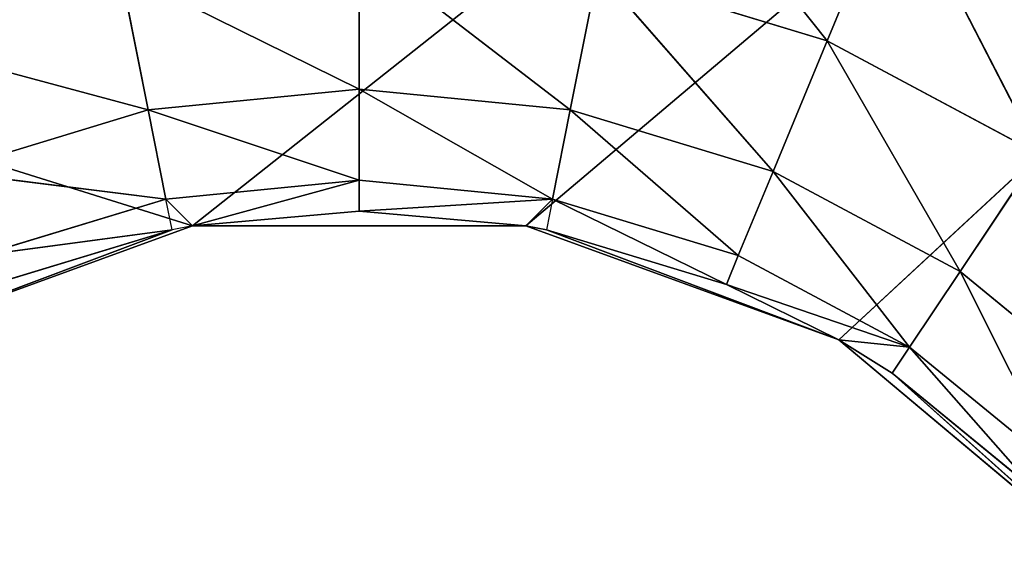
# Model space of a CAD drawing. Extents: x 14 to 217, y 27 to 186.
# Tile 406 of 656: x 82.661 to 84.201, y 80.845 to 81.697. Entities that reach past the tile are written whole.
import ezdxf

# ---------------------------------------------------------------- set-up
doc = ezdxf.new("R2010")
doc.units = 0
doc.header["$LTSCALE"] = 25.4
doc.layers.get('0').update_dxf_attribs({"color": 13, "linetype": 'CONTINUOUS'})

# ---------------------------------------------------------------- blocks, each defined once
blk = doc.blocks.new('PROFILE-RECESSED-T-CONNECT')
at = {"color": 0}
for p, q in [((70.6331, 14.7135, 103.826), (70.9374, 14.5714, 104.2083)), ((70.6331, 14.7135, 103.826), (70.9374, 14.5714, 104.2083)), ((71.0441, 14.7135, 103.9507), (70.9374, 14.5714, 104.2083)), ((71.0441, 14.7135, 103.9507), (70.9374, 14.5714, 104.2083)), ((71.0441, 14.7135, 103.9507), (71.268, 14.5714, 104.385)), ((71.0441, 14.7135, 103.9507), (71.268, 14.5714, 104.385)), ((69.4739, 14.5714, 104.2083), (69.8758, 14.3502, 104.3164)), ((69.4739, 14.5714, 104.2083), (69.8758, 14.3502, 104.3164)), ((69.8326, 14.5714, 104.0995), (70.2057, 14.3502, 104.2839)), ((69.8326, 14.5714, 104.0995), (70.2057, 14.3502, 104.2839)), ((69.8326, 14.5714, 104.0995), (69.8758, 14.3502, 104.3164)), ((69.8326, 14.5714, 104.0995), (69.8758, 14.3502, 104.3164)), ((70.2057, 14.5714, 104.0627), (70.5356, 14.3502, 104.3164)), ((70.2057, 14.5714, 104.0627), (70.5356, 14.3502, 104.3164)), ((70.2057, 14.5714, 104.0627), (70.2057, 14.3502, 104.2839)), ((70.2057, 14.5714, 104.0627), (70.2057, 14.3502, 104.2839)), ((70.5787, 14.5714, 104.0995), (70.5356, 14.3502, 104.3164)), ((70.5787, 14.5714, 104.0995), (70.5356, 14.3502, 104.3164)), ((70.9374, 14.5714, 104.2083), (70.5787, 14.5714, 104.0995)), ((70.5787, 14.5714, 104.0995), (70.8528, 14.3502, 104.4127)), ((70.5787, 14.5714, 104.0995), (70.8528, 14.3502, 104.4127)), ((70.9374, 14.5714, 104.2083), (70.5787, 14.5714, 104.0995)), ((70.9374, 14.5714, 104.2083), (70.8528, 14.3502, 104.4127)), ((70.9374, 14.5714, 104.2083), (70.8528, 14.3502, 104.4127)), ((71.268, 14.5714, 104.385), (70.9374, 14.5714, 104.2083)), ((70.9374, 14.5714, 104.2083), (71.1451, 14.3502, 104.5689)), ((70.9374, 14.5714, 104.2083), (71.1451, 14.3502, 104.5689)), ((71.268, 14.5714, 104.385), (70.9374, 14.5714, 104.2083)), ((71.268, 14.5714, 104.385), (71.1451, 14.3502, 104.5689)), ((71.268, 14.5714, 104.385), (71.1451, 14.3502, 104.5689)), ((69.8758, 14.3502, 104.3164), (69.5585, 14.3502, 104.4127)), ((69.5585, 14.3502, 104.4127), (69.9035, 14.0714, 104.4557)), ((69.5585, 14.3502, 104.4127), (69.9035, 14.0714, 104.4557)), ((69.8758, 14.3502, 104.3164), (69.5585, 14.3502, 104.4127)), ((70.2057, 14.3502, 104.2839), (69.8758, 14.3502, 104.3164)), ((69.8758, 14.3502, 104.3164), (70.2057, 14.0714, 104.426)), ((69.8758, 14.3502, 104.3164), (70.2057, 14.0714, 104.426)), ((69.8758, 14.3502, 104.3164), (69.9035, 14.0714, 104.4557)), ((69.8758, 14.3502, 104.3164), (69.9035, 14.0714, 104.4557)), ((70.2057, 14.3502, 104.2839), (69.8758, 14.3502, 104.3164)), ((70.5356, 14.3502, 104.3164), (70.2057, 14.3502, 104.2839)), ((70.2057, 14.3502, 104.2839), (70.5078, 14.0714, 104.4557)), ((70.2057, 14.3502, 104.2839), (70.5078, 14.0714, 104.4557)), ((70.2057, 14.3502, 104.2839), (70.2057, 14.0714, 104.426)), ((70.2057, 14.3502, 104.2839), (70.2057, 14.0714, 104.426)), ((70.5356, 14.3502, 104.3164), (70.2057, 14.3502, 104.2839)), ((70.5356, 14.3502, 104.3164), (70.5078, 14.0714, 104.4557)), ((70.5356, 14.3502, 104.3164), (70.5078, 14.0714, 104.4557)), ((70.8528, 14.3502, 104.4127), (70.5356, 14.3502, 104.3164)), ((70.5356, 14.3502, 104.3164), (70.7984, 14.0714, 104.5439)), ((70.5356, 14.3502, 104.3164), (70.7984, 14.0714, 104.5439)), ((70.8528, 14.3502, 104.4127), (70.5356, 14.3502, 104.3164)), ((70.8528, 14.3502, 104.4127), (70.7984, 14.0714, 104.5439)), ((70.8528, 14.3502, 104.4127), (70.7984, 14.0714, 104.5439)), ((71.1451, 14.3502, 104.5689), (70.8528, 14.3502, 104.4127)), ((70.8528, 14.3502, 104.4127), (71.0662, 14.0714, 104.687)), ((70.8528, 14.3502, 104.4127), (71.0662, 14.0714, 104.687)), ((71.1451, 14.3502, 104.5689), (70.8528, 14.3502, 104.4127)), ((71.1451, 14.3502, 104.5689), (71.0662, 14.0714, 104.687)), ((71.1451, 14.3502, 104.5689), (71.0662, 14.0714, 104.687)), ((71.4014, 14.3502, 104.7792), (71.1451, 14.3502, 104.5689)), ((71.1451, 14.3502, 104.5689), (71.3009, 14.0714, 104.8797)), ((71.1451, 14.3502, 104.5689), (71.3009, 14.0714, 104.8797)), ((71.4014, 14.3502, 104.7792), (71.1451, 14.3502, 104.5689)), ((69.913, 13.7624, 104.5037), (69.6129, 14.0714, 104.5439)), ((69.913, 13.7624, 104.5037), (69.6129, 14.0714, 104.5439)), ((69.9035, 14.0714, 104.4557), (69.6129, 14.0714, 104.5439)), ((69.9035, 14.0714, 104.4557), (69.6129, 14.0714, 104.5439)), ((69.913, 13.7624, 104.5037), (69.9035, 14.0714, 104.4557)), ((69.9452, 13.7624, 104.4977), (69.9035, 14.0714, 104.4557)), ((70.2057, 14.0714, 104.426), (69.9035, 14.0714, 104.4557)), ((70.2057, 14.0714, 104.426), (69.9035, 14.0714, 104.4557)), ((69.9452, 13.7624, 104.4977), (70.2057, 14.0714, 104.426)), ((69.9452, 13.7624, 104.4977), (70.2057, 14.0714, 104.426)), ((70.2057, 13.7624, 104.4749), (70.2057, 14.0714, 104.426)), ((70.2057, 13.7624, 104.4749), (70.2057, 14.0714, 104.426)), ((70.2057, 13.7624, 104.4749), (70.5078, 14.0714, 104.4557)), ((70.5078, 14.0714, 104.4557), (70.2057, 14.0714, 104.426)), ((70.2057, 13.7624, 104.4749), (70.5078, 14.0714, 104.4557)), ((70.5078, 14.0714, 104.4557), (70.2057, 14.0714, 104.426)), ((70.4661, 13.7624, 104.4977), (70.5078, 14.0714, 104.4557)), ((70.5078, 14.0714, 104.4557), (70.4983, 13.7624, 104.5037)), ((70.7797, 13.7624, 104.5891), (70.5078, 14.0714, 104.4557)), ((70.7984, 14.0714, 104.5439), (70.5078, 14.0714, 104.4557)), ((70.7797, 13.7624, 104.5891), (70.5078, 14.0714, 104.4557)), ((70.7984, 14.0714, 104.5439), (70.5078, 14.0714, 104.4557)), ((71.0662, 14.0714, 104.687), (70.7797, 13.7624, 104.5891)), ((71.0662, 14.0714, 104.687), (70.7797, 13.7624, 104.5891)), ((70.7984, 14.0714, 104.5439), (70.7797, 13.7624, 104.5891)), ((70.7984, 14.0714, 104.5439), (70.7797, 13.7624, 104.5891)), ((71.0662, 14.0714, 104.687), (70.7984, 14.0714, 104.5439)), ((71.0662, 14.0714, 104.687), (70.7984, 14.0714, 104.5439)), ((70.9557, 13.7624, 104.6759), (71.0662, 14.0714, 104.687)), ((70.9557, 13.7624, 104.6759), (71.0662, 14.0714, 104.687)), ((71.039, 13.7624, 104.7277), (71.0662, 14.0714, 104.687)), ((71.039, 13.7624, 104.7277), (71.0662, 14.0714, 104.687)), ((71.2663, 13.7624, 104.9143), (71.0662, 14.0714, 104.687)), ((71.2663, 13.7624, 104.9143), (71.0662, 14.0714, 104.687)), ((71.3009, 14.0714, 104.8797), (71.0662, 14.0714, 104.687)), ((71.3009, 14.0714, 104.8797), (71.0662, 14.0714, 104.687)), ((69.9452, 13.7624, 104.4977), (69.4557, 4.5648, 104.6759)), ((69.9452, 13.7624, 104.4977), (69.4557, 4.5648, 104.6759)), ((69.913, 13.7624, 104.5037), (69.4557, 4.5648, 104.6759)), ((69.913, 13.7624, 104.5037), (69.4557, 4.5648, 104.6759)), ((69.913, 13.7624, 104.5037), (69.6316, 13.7624, 104.5891)), ((69.913, 13.7624, 104.5037), (69.6316, 13.7624, 104.5891)), ((69.9452, 13.7624, 104.4977), (69.913, 13.7624, 104.5037)), ((70.2057, 13.7624, 104.4749), (69.9452, 4.5648, 104.4977)), ((70.2057, 13.7624, 104.4749), (69.9452, 4.5648, 104.4977)), ((70.2057, 13.7624, 104.4749), (69.9452, 13.7624, 104.4977)), ((69.9452, 13.7624, 104.4977), (69.9452, 4.5648, 104.4977)), ((69.9452, 13.7624, 104.4977), (69.9452, 4.5648, 104.4977)), ((70.2057, 13.7624, 104.4749), (69.9452, 13.7624, 104.4977)), ((70.4661, 13.7624, 104.4977), (70.2057, 13.7624, 104.4749)), ((70.2057, 13.7624, 104.4749), (70.4661, 4.5648, 104.4977)), ((70.2057, 13.7624, 104.4749), (70.4661, 4.5648, 104.4977)), ((70.4661, 13.7624, 104.4977), (70.2057, 13.7624, 104.4749)), ((70.4983, 13.7624, 104.5037), (70.4661, 4.5648, 104.4977)), ((70.4983, 13.7624, 104.5037), (70.4661, 13.7624, 104.4977)), ((70.4661, 13.7624, 104.4977), (70.4661, 4.5648, 104.4977)), ((70.4983, 13.7624, 104.5037), (70.4661, 4.5648, 104.4977)), ((70.4661, 13.7624, 104.4977), (70.4661, 4.5648, 104.4977)), ((70.7797, 13.7624, 104.5891), (70.4983, 13.7624, 104.5037)), ((70.4983, 13.7624, 104.5037), (70.9557, 4.5648, 104.6759)), ((70.4983, 13.7624, 104.5037), (70.9557, 4.5648, 104.6759)), ((70.7797, 13.7624, 104.5891), (70.4983, 13.7624, 104.5037)), ((70.9557, 13.7624, 104.6759), (70.7797, 13.7624, 104.5891)), ((70.7797, 13.7624, 104.5891), (70.9557, 4.5648, 104.6759)), ((70.7797, 13.7624, 104.5891), (70.9557, 4.5648, 104.6759)), ((70.9557, 13.7624, 104.6759), (70.7797, 13.7624, 104.5891)), ((70.9557, 13.7624, 104.6759), (70.9557, 4.5648, 104.6759)), ((70.9557, 4.5648, 104.6759), (71.039, 13.7624, 104.7277)), ((71.039, 13.7624, 104.7277), (70.9557, 13.7624, 104.6759)), ((70.9557, 4.5648, 104.6759), (71.039, 13.7624, 104.7277)), ((70.9557, 13.7624, 104.6759), (70.9557, 4.5648, 104.6759)), ((71.039, 13.7624, 104.7277), (70.9557, 13.7624, 104.6759)), ((71.3547, 4.5648, 105.0107), (71.039, 13.7624, 104.7277)), ((71.3547, 4.5648, 105.0107), (71.039, 13.7624, 104.7277)), ((71.2663, 13.7624, 104.9143), (71.039, 13.7624, 104.7277)), ((71.2663, 13.7624, 104.9143), (71.039, 13.7624, 104.7277)), ((69.9452, 4.5648, 104.4977), (49.048, 4.5648, 97.9749)), ((69.9452, 4.5648, 104.4977), (49.048, 4.5648, 97.9749)), ((69.9452, 4.5648, 104.4977), (69.4557, 4.5648, 104.6759)), ((69.9452, 4.5648, 104.4977), (69.4557, 4.5648, 104.6759)), ((70.4661, 4.5648, 104.4977), (69.9452, 4.5648, 104.4977)), ((69.9452, 4.5648, 104.4977), (78.1839, 4.5648, 97.9749)), ((69.9452, 4.5648, 104.4977), (78.1839, 4.5648, 97.9749)), ((70.4661, 4.5648, 104.4977), (69.9452, 4.5648, 104.4977)), ((78.1839, 4.5648, 97.9749), (70.4661, 4.5648, 104.4977)), ((70.9557, 4.5648, 104.6759), (70.4661, 4.5648, 104.4977)), ((78.1839, 4.5648, 97.9749), (70.4661, 4.5648, 104.4977)), ((70.9557, 4.5648, 104.6759), (70.4661, 4.5648, 104.4977)), ((71.3547, 4.5648, 105.0107), (70.9557, 4.5648, 104.6759)), ((70.9557, 4.5648, 104.6759), (78.1839, 4.5648, 97.9749)), ((70.9557, 4.5648, 104.6759), (78.1839, 4.5648, 97.9749)), ((71.3547, 4.5648, 105.0107), (70.9557, 4.5648, 104.6759))]:
    blk.add_line(p, q, dxfattribs=at)
mesh = blk.add_polyface(dxfattribs=at)
corners = [(69.4739, 14.5714, 104.2083), (69.8326, 14.5714, 104.0995), (69.3672, 14.7135, 103.9507)]
mesh.append_faces([[corners[k] for k in face] for face in [(0, 1, 2)]], dxfattribs={"color": 0})
mesh = blk.add_polyface(dxfattribs=at)
corners = [(70.9374, 14.5714, 104.2083), (70.6331, 14.7135, 103.826), (70.5787, 14.5714, 104.0995)]
mesh.append_faces([[corners[k] for k in face] for face in [(0, 1, 2)]], dxfattribs={"color": 0})
mesh = blk.add_polyface(dxfattribs=at)
corners = [(70.9374, 14.5714, 104.2083), (71.0441, 14.7135, 103.9507), (70.6331, 14.7135, 103.826)]
mesh.append_faces([[corners[k] for k in face] for face in [(0, 1, 2)]], dxfattribs={"color": 0})
mesh = blk.add_polyface(dxfattribs=at)
corners = [(71.268, 14.5714, 104.385), (71.0441, 14.7135, 103.9507), (70.9374, 14.5714, 104.2083)]
mesh.append_faces([[corners[k] for k in face] for face in [(0, 1, 2)]], dxfattribs={"color": 0})
mesh = blk.add_polyface(dxfattribs=at)
corners = [(71.268, 14.5714, 104.385), (71.4229, 14.7135, 104.1532), (71.0441, 14.7135, 103.9507)]
mesh.append_faces([[corners[k] for k in face] for face in [(0, 1, 2)]], dxfattribs={"color": 0})
mesh = blk.add_polyface(dxfattribs=at)
corners = [(69.8758, 14.3502, 104.3164), (69.8326, 14.5714, 104.0995), (69.4739, 14.5714, 104.2083)]
mesh.append_faces([[corners[k] for k in face] for face in [(0, 1, 2)]], dxfattribs={"color": 0})
mesh = blk.add_polyface(dxfattribs=at)
corners = [(69.5585, 14.3502, 104.4127), (69.8758, 14.3502, 104.3164), (69.4739, 14.5714, 104.2083)]
mesh.append_faces([[corners[k] for k in face] for face in [(0, 1, 2)]], dxfattribs={"color": 0})
mesh = blk.add_polyface(dxfattribs=at)
corners = [(70.2057, 14.5714, 104.0627), (69.8326, 14.5714, 104.0995), (70.2057, 14.3502, 104.2839)]
mesh.append_faces([[corners[k] for k in face] for face in [(0, 1, 2)]], dxfattribs={"color": 0})
mesh = blk.add_polyface(dxfattribs=at)
corners = [(70.2057, 14.3502, 104.2839), (69.8326, 14.5714, 104.0995), (69.8758, 14.3502, 104.3164)]
mesh.append_faces([[corners[k] for k in face] for face in [(0, 1, 2)]], dxfattribs={"color": 0})
mesh = blk.add_polyface(dxfattribs=at)
corners = [(70.5787, 14.5714, 104.0995), (70.2057, 14.5714, 104.0627), (70.5356, 14.3502, 104.3164)]
mesh.append_faces([[corners[k] for k in face] for face in [(0, 1, 2)]], dxfattribs={"color": 0})
mesh = blk.add_polyface(dxfattribs=at)
corners = [(70.5356, 14.3502, 104.3164), (70.2057, 14.5714, 104.0627), (70.2057, 14.3502, 104.2839)]
mesh.append_faces([[corners[k] for k in face] for face in [(0, 1, 2)]], dxfattribs={"color": 0})
mesh = blk.add_polyface(dxfattribs=at)
corners = [(70.8528, 14.3502, 104.4127), (70.5787, 14.5714, 104.0995), (70.5356, 14.3502, 104.3164)]
mesh.append_faces([[corners[k] for k in face] for face in [(0, 1, 2)]], dxfattribs={"color": 0})
mesh = blk.add_polyface(dxfattribs=at)
corners = [(70.8528, 14.3502, 104.4127), (70.9374, 14.5714, 104.2083), (70.5787, 14.5714, 104.0995)]
mesh.append_faces([[corners[k] for k in face] for face in [(0, 1, 2)]], dxfattribs={"color": 0})
mesh = blk.add_polyface(dxfattribs=at)
corners = [(71.1451, 14.3502, 104.5689), (70.9374, 14.5714, 104.2083), (70.8528, 14.3502, 104.4127)]
mesh.append_faces([[corners[k] for k in face] for face in [(0, 1, 2)]], dxfattribs={"color": 0})
mesh = blk.add_polyface(dxfattribs=at)
corners = [(71.1451, 14.3502, 104.5689), (71.268, 14.5714, 104.385), (70.9374, 14.5714, 104.2083)]
mesh.append_faces([[corners[k] for k in face] for face in [(0, 1, 2)]], dxfattribs={"color": 0})
mesh = blk.add_polyface(dxfattribs=at)
corners = [(71.4014, 14.3502, 104.7792), (71.268, 14.5714, 104.385), (71.1451, 14.3502, 104.5689)]
mesh.append_faces([[corners[k] for k in face] for face in [(0, 1, 2)]], dxfattribs={"color": 0})
mesh = blk.add_polyface(dxfattribs=at)
corners = [(69.9035, 14.0714, 104.4557), (69.8758, 14.3502, 104.3164), (69.5585, 14.3502, 104.4127)]
mesh.append_faces([[corners[k] for k in face] for face in [(0, 1, 2)]], dxfattribs={"color": 0})
mesh = blk.add_polyface(dxfattribs=at)
corners = [(69.9035, 14.0714, 104.4557), (69.5585, 14.3502, 104.4127), (69.6129, 14.0714, 104.5439)]
mesh.append_faces([[corners[k] for k in face] for face in [(0, 1, 2)]], dxfattribs={"color": 0})
mesh = blk.add_polyface(dxfattribs=at)
corners = [(70.2057, 14.3502, 104.2839), (69.8758, 14.3502, 104.3164), (70.2057, 14.0714, 104.426)]
mesh.append_faces([[corners[k] for k in face] for face in [(0, 1, 2)]], dxfattribs={"color": 0})
mesh = blk.add_polyface(dxfattribs=at)
corners = [(70.2057, 14.0714, 104.426), (69.8758, 14.3502, 104.3164), (69.9035, 14.0714, 104.4557)]
mesh.append_faces([[corners[k] for k in face] for face in [(0, 1, 2)]], dxfattribs={"color": 0})
mesh = blk.add_polyface(dxfattribs=at)
corners = [(70.5356, 14.3502, 104.3164), (70.2057, 14.3502, 104.2839), (70.5078, 14.0714, 104.4557)]
mesh.append_faces([[corners[k] for k in face] for face in [(0, 1, 2)]], dxfattribs={"color": 0})
mesh = blk.add_polyface(dxfattribs=at)
corners = [(70.5078, 14.0714, 104.4557), (70.2057, 14.3502, 104.2839), (70.2057, 14.0714, 104.426)]
mesh.append_faces([[corners[k] for k in face] for face in [(0, 1, 2)]], dxfattribs={"color": 0})
mesh = blk.add_polyface(dxfattribs=at)
corners = [(70.7984, 14.0714, 104.5439), (70.5356, 14.3502, 104.3164), (70.5078, 14.0714, 104.4557)]
mesh.append_faces([[corners[k] for k in face] for face in [(0, 1, 2)]], dxfattribs={"color": 0})
mesh = blk.add_polyface(dxfattribs=at)
corners = [(70.8528, 14.3502, 104.4127), (70.5356, 14.3502, 104.3164), (70.7984, 14.0714, 104.5439)]
mesh.append_faces([[corners[k] for k in face] for face in [(0, 1, 2)]], dxfattribs={"color": 0})
mesh = blk.add_polyface(dxfattribs=at)
corners = [(71.0662, 14.0714, 104.687), (70.8528, 14.3502, 104.4127), (70.7984, 14.0714, 104.5439)]
mesh.append_faces([[corners[k] for k in face] for face in [(0, 1, 2)]], dxfattribs={"color": 0})
mesh = blk.add_polyface(dxfattribs=at)
corners = [(71.1451, 14.3502, 104.5689), (70.8528, 14.3502, 104.4127), (71.0662, 14.0714, 104.687)]
mesh.append_faces([[corners[k] for k in face] for face in [(0, 1, 2)]], dxfattribs={"color": 0})
mesh = blk.add_polyface(dxfattribs=at)
corners = [(71.3009, 14.0714, 104.8797), (71.1451, 14.3502, 104.5689), (71.0662, 14.0714, 104.687)]
mesh.append_faces([[corners[k] for k in face] for face in [(0, 1, 2)]], dxfattribs={"color": 0})
mesh = blk.add_polyface(dxfattribs=at)
corners = [(71.4014, 14.3502, 104.7792), (71.1451, 14.3502, 104.5689), (71.3009, 14.0714, 104.8797)]
mesh.append_faces([[corners[k] for k in face] for face in [(0, 1, 2)]], dxfattribs={"color": 0})
mesh = blk.add_polyface(dxfattribs=at)
corners = [(69.913, 13.7624, 104.5037), (69.6129, 14.0714, 104.5439), (69.6316, 13.7624, 104.5891)]
mesh.append_faces([[corners[k] for k in face] for face in [(0, 1, 2)]], dxfattribs={"color": 0})
mesh = blk.add_polyface(dxfattribs=at)
corners = [(69.913, 13.7624, 104.5037), (69.9035, 14.0714, 104.4557), (69.6129, 14.0714, 104.5439)]
mesh.append_faces([[corners[k] for k in face] for face in [(0, 1, 2)]], dxfattribs={"color": 0})
mesh = blk.add_polyface(dxfattribs=at)
corners = [(70.2057, 14.0714, 104.426), (69.9035, 14.0714, 104.4557), (69.9452, 13.7624, 104.4977)]
mesh.append_faces([[corners[k] for k in face] for face in [(0, 1, 2)]], dxfattribs={"color": 0})
mesh = blk.add_polyface(dxfattribs=at)
corners = [(70.2057, 14.0714, 104.426), (69.9452, 13.7624, 104.4977), (70.2057, 13.7624, 104.4749)]
mesh.append_faces([[corners[k] for k in face] for face in [(0, 1, 2)]], dxfattribs={"color": 0})
mesh = blk.add_polyface(dxfattribs=at)
corners = [(70.5078, 14.0714, 104.4557), (70.2057, 14.0714, 104.426), (70.2057, 13.7624, 104.4749)]
mesh.append_faces([[corners[k] for k in face] for face in [(0, 1, 2)]], dxfattribs={"color": 0})
mesh = blk.add_polyface(dxfattribs=at)
corners = [(70.5078, 14.0714, 104.4557), (70.2057, 13.7624, 104.4749), (70.4661, 13.7624, 104.4977)]
mesh.append_faces([[corners[k] for k in face] for face in [(0, 1, 2)]], dxfattribs={"color": 0})
mesh = blk.add_polyface(dxfattribs=at)
corners = [(70.7797, 13.7624, 104.5891), (70.5078, 14.0714, 104.4557), (70.4983, 13.7624, 104.5037)]
mesh.append_faces([[corners[k] for k in face] for face in [(0, 1, 2)]], dxfattribs={"color": 0})
mesh = blk.add_polyface(dxfattribs=at)
corners = [(70.7984, 14.0714, 104.5439), (70.5078, 14.0714, 104.4557), (70.7797, 13.7624, 104.5891)]
mesh.append_faces([[corners[k] for k in face] for face in [(0, 1, 2)]], dxfattribs={"color": 0})
mesh = blk.add_polyface(dxfattribs=at)
corners = [(71.0662, 14.0714, 104.687), (70.7797, 13.7624, 104.5891), (70.9557, 13.7624, 104.6759)]
mesh.append_faces([[corners[k] for k in face] for face in [(0, 1, 2)]], dxfattribs={"color": 0})
mesh = blk.add_polyface(dxfattribs=at)
corners = [(71.0662, 14.0714, 104.687), (70.7984, 14.0714, 104.5439), (70.7797, 13.7624, 104.5891)]
mesh.append_faces([[corners[k] for k in face] for face in [(0, 1, 2)]], dxfattribs={"color": 0})
mesh = blk.add_polyface(dxfattribs=at)
corners = [(71.0662, 14.0714, 104.687), (70.9557, 13.7624, 104.6759), (71.039, 13.7624, 104.7277)]
mesh.append_faces([[corners[k] for k in face] for face in [(0, 1, 2)]], dxfattribs={"color": 0})
mesh = blk.add_polyface(dxfattribs=at)
corners = [(71.2663, 13.7624, 104.9143), (71.0662, 14.0714, 104.687), (71.039, 13.7624, 104.7277)]
mesh.append_faces([[corners[k] for k in face] for face in [(0, 1, 2)]], dxfattribs={"color": 0})
mesh = blk.add_polyface(dxfattribs=at)
corners = [(71.3009, 14.0714, 104.8797), (71.0662, 14.0714, 104.687), (71.2663, 13.7624, 104.9143)]
mesh.append_faces([[corners[k] for k in face] for face in [(0, 1, 2)]], dxfattribs={"color": 0})
mesh = blk.add_polyface(dxfattribs=at)
corners = [(69.9452, 13.7624, 104.4977), (69.4557, 4.5648, 104.6759), (69.9452, 4.5648, 104.4977)]
mesh.append_faces([[corners[k] for k in face] for face in [(0, 1, 2)]], dxfattribs={"color": 0})
mesh = blk.add_polyface(dxfattribs=at)
corners = [(69.9452, 13.7624, 104.4977), (69.913, 13.7624, 104.5037), (69.4557, 4.5648, 104.6759)]
mesh.append_faces([[corners[k] for k in face] for face in [(0, 1, 2)]], dxfattribs={"color": 0})
mesh = blk.add_polyface(dxfattribs=at)
corners = [(69.913, 13.7624, 104.5037), (69.6316, 13.7624, 104.5891), (69.4557, 4.5648, 104.6759)]
mesh.append_faces([[corners[k] for k in face] for face in [(0, 1, 2)]], dxfattribs={"color": 0})
mesh = blk.add_polyface(dxfattribs=at)
corners = [(70.4661, 4.5648, 104.4977), (70.2057, 13.7624, 104.4749), (69.9452, 4.5648, 104.4977)]
mesh.append_faces([[corners[k] for k in face] for face in [(0, 1, 2)]], dxfattribs={"color": 0})
mesh = blk.add_polyface(dxfattribs=at)
corners = [(70.2057, 13.7624, 104.4749), (69.9452, 13.7624, 104.4977), (69.9452, 4.5648, 104.4977)]
mesh.append_faces([[corners[k] for k in face] for face in [(0, 1, 2)]], dxfattribs={"color": 0})
mesh = blk.add_polyface(dxfattribs=at)
corners = [(70.4661, 13.7624, 104.4977), (70.2057, 13.7624, 104.4749), (70.4661, 4.5648, 104.4977)]
mesh.append_faces([[corners[k] for k in face] for face in [(0, 1, 2)]], dxfattribs={"color": 0})
mesh = blk.add_polyface(dxfattribs=at)
corners = [(70.9557, 4.5648, 104.6759), (70.4983, 13.7624, 104.5037), (70.4661, 4.5648, 104.4977)]
mesh.append_faces([[corners[k] for k in face] for face in [(0, 1, 2)]], dxfattribs={"color": 0})
mesh = blk.add_polyface(dxfattribs=at)
corners = [(70.4983, 13.7624, 104.5037), (70.4661, 13.7624, 104.4977), (70.4661, 4.5648, 104.4977)]
mesh.append_faces([[corners[k] for k in face] for face in [(0, 1, 2)]], dxfattribs={"color": 0})
mesh = blk.add_polyface(dxfattribs=at)
corners = [(70.9557, 4.5648, 104.6759), (70.7797, 13.7624, 104.5891), (70.4983, 13.7624, 104.5037)]
mesh.append_faces([[corners[k] for k in face] for face in [(0, 1, 2)]], dxfattribs={"color": 0})
mesh = blk.add_polyface(dxfattribs=at)
corners = [(70.9557, 13.7624, 104.6759), (70.7797, 13.7624, 104.5891), (70.9557, 4.5648, 104.6759)]
mesh.append_faces([[corners[k] for k in face] for face in [(0, 1, 2)]], dxfattribs={"color": 0})
mesh = blk.add_polyface(dxfattribs=at)
corners = [(71.039, 13.7624, 104.7277), (70.9557, 13.7624, 104.6759), (70.9557, 4.5648, 104.6759)]
mesh.append_faces([[corners[k] for k in face] for face in [(0, 1, 2)]], dxfattribs={"color": 0})
mesh = blk.add_polyface(dxfattribs=at)
corners = [(71.3547, 4.5648, 105.0107), (71.039, 13.7624, 104.7277), (70.9557, 4.5648, 104.6759)]
mesh.append_faces([[corners[k] for k in face] for face in [(0, 1, 2)]], dxfattribs={"color": 0})
mesh = blk.add_polyface(dxfattribs=at)
corners = [(71.3547, 4.5648, 105.0107), (71.2663, 13.7624, 104.9143), (71.039, 13.7624, 104.7277)]
mesh.append_faces([[corners[k] for k in face] for face in [(0, 1, 2)]], dxfattribs={"color": 0})
mesh = blk.add_polyface(dxfattribs=at)
corners = [(69.9452, 4.5648, 104.4977), (49.048, 4.5648, 97.9749), (78.1839, 4.5648, 97.9749)]
mesh.append_faces([[corners[k] for k in face] for face in [(0, 1, 2)]], dxfattribs={"color": 0})
mesh = blk.add_polyface(dxfattribs=at)
corners = [(69.4557, 4.5648, 104.6759), (49.048, 4.5648, 97.9749), (69.9452, 4.5648, 104.4977)]
mesh.append_faces([[corners[k] for k in face] for face in [(0, 1, 2)]], dxfattribs={"color": 0})
mesh = blk.add_polyface(dxfattribs=at)
corners = [(69.9452, 4.5648, 104.4977), (78.1839, 4.5648, 97.9749), (70.4661, 4.5648, 104.4977)]
mesh.append_faces([[corners[k] for k in face] for face in [(0, 1, 2)]], dxfattribs={"color": 0})
mesh = blk.add_polyface(dxfattribs=at)
corners = [(70.9557, 4.5648, 104.6759), (70.4661, 4.5648, 104.4977), (78.1839, 4.5648, 97.9749)]
mesh.append_faces([[corners[k] for k in face] for face in [(0, 1, 2)]], dxfattribs={"color": 0})
mesh = blk.add_polyface(dxfattribs=at)
corners = [(71.3547, 4.5648, 105.0107), (70.9557, 4.5648, 104.6759), (78.1839, 4.5648, 97.9749)]
mesh.append_faces([[corners[k] for k in face] for face in [(0, 1, 2)]], dxfattribs={"color": 0})
mesh = blk.add_polyface(dxfattribs=at)
corners = [(52.5549, 2.0001, 104.5), (81.0469, 2.0001, 91), (49.0469, 2.0001, 91)]
mesh.append_faces([[corners[k] for k in face] for face in [(0, 1, 2)]], dxfattribs={"color": 0})
mesh = blk.add_polyface(dxfattribs=at)
corners = [(53.3049, 2.0001, 104.701), (81.0469, 2.0001, 91), (52.5549, 2.0001, 104.5)]
mesh.append_faces([[corners[k] for k in face] for face in [(0, 1, 2)]], dxfattribs={"color": 0})
mesh = blk.add_polyface(dxfattribs=at)
corners = [(53.8539, 2.0001, 105.25), (81.0469, 2.0001, 91), (53.3049, 2.0001, 104.701)]
mesh.append_faces([[corners[k] for k in face] for face in [(0, 1, 2)]], dxfattribs={"color": 0})
mesh = blk.add_polyface(dxfattribs=at)
corners = [(54.0549, 2.0001, 106), (82.1949, 2.0001, 91.2284), (53.8539, 2.0001, 105.25)]
mesh.append_faces([[corners[k] for k in face] for face in [(0, 1, 2)]], dxfattribs={"color": 0})
mesh = blk.add_polyface(dxfattribs=at)
corners = [(53.8539, 2.0001, 105.25), (82.1949, 2.0001, 91.2284), (81.0469, 2.0001, 91)]
mesh.append_faces([[corners[k] for k in face] for face in [(0, 1, 2)]], dxfattribs={"color": 0})
mesh = blk.add_polyface(dxfattribs=at)
corners = [(84.0469, 2.0001, 118), (84.0469, 2.0001, 94), (54.0549, 2.0001, 106)]
mesh.append_faces([[corners[k] for k in face] for face in [(0, 1, 2)]], dxfattribs={"color": 0})
mesh = blk.add_polyface(dxfattribs=at)
corners = [(54.0549, 2.0001, 106), (84.0469, 2.0001, 94), (83.8185, 2.0001, 92.852)]
mesh.append_faces([[corners[k] for k in face] for face in [(0, 1, 2)]], dxfattribs={"color": 0})
mesh = blk.add_polyface(dxfattribs=at)
corners = [(54.0549, 2.0001, 106), (83.8185, 2.0001, 92.852), (82.1949, 2.0001, 91.2284)]
mesh.append_faces([[corners[k] for k in face] for face in [(0, 1, 2)]], dxfattribs={"color": 0})
mesh = blk.add_polyface(dxfattribs=at)
corners = [(53.3049, 0.8001, 104.701), (49.0469, 0.8001, 91), (81.0469, 0.8001, 91)]
mesh.append_faces([[corners[k] for k in face] for face in [(0, 1, 2)]], dxfattribs={"color": 0})
mesh = blk.add_polyface(dxfattribs=at)
corners = [(53.8539, 0.8001, 105.25), (53.3049, 0.8001, 104.701), (81.0469, 0.8001, 91)]
mesh.append_faces([[corners[k] for k in face] for face in [(0, 1, 2)]], dxfattribs={"color": 0})
mesh = blk.add_polyface(dxfattribs=at)
corners = [(53.8539, 0.8001, 106.75), (54.0549, 0.8001, 106), (84.0469, 0.8001, 94)]
mesh.append_faces([[corners[k] for k in face] for face in [(0, 1, 2)]], dxfattribs={"color": 0})
mesh = blk.add_polyface(dxfattribs=at)
corners = [(84.0469, 0.8001, 118), (53.8539, 0.8001, 106.75), (84.0469, 0.8001, 94)]
mesh.append_faces([[corners[k] for k in face] for face in [(0, 1, 2)]], dxfattribs={"color": 0})
mesh = blk.add_polyface(dxfattribs=at)
corners = [(54.0549, 0.8001, 106), (53.8539, 0.8001, 105.25), (81.0469, 0.8001, 91)]
mesh.append_faces([[corners[k] for k in face] for face in [(0, 1, 2)]], dxfattribs={"color": 0})
mesh = blk.add_polyface(dxfattribs=at)
corners = [(54.0549, 0.8001, 106), (81.0469, 0.8001, 91), (82.1949, 0.8001, 91.2284)]
mesh.append_faces([[corners[k] for k in face] for face in [(0, 1, 2)]], dxfattribs={"color": 0})
mesh = blk.add_polyface(dxfattribs=at)
corners = [(54.0549, 0.8001, 106), (82.1949, 0.8001, 91.2284), (83.1682, 0.8001, 91.8787)]
mesh.append_faces([[corners[k] for k in face] for face in [(0, 1, 2)]], dxfattribs={"color": 0})
mesh = blk.add_polyface(dxfattribs=at)
corners = [(54.0549, 0.8001, 106), (83.1682, 0.8001, 91.8787), (83.8185, 0.8001, 92.852)]
mesh.append_faces([[corners[k] for k in face] for face in [(0, 1, 2)]], dxfattribs={"color": 0})
mesh = blk.add_polyface(dxfattribs=at)
corners = [(54.0549, 0.8001, 106), (83.8185, 0.8001, 92.852), (84.0469, 0.8001, 94)]
mesh.append_faces([[corners[k] for k in face] for face in [(0, 1, 2)]], dxfattribs={"color": 0})

msp = doc.modelspace()

# ---------------------------------------------------------------- block references
at = {"color": 7, "extrusion": (0, -1, -3.33067e-16)}
msp.add_blockref('PROFILE-RECESSED-T-CONNECT', (12.9862, -56.4217, -185.8719), dxfattribs=at)

doc.saveas('drawing.dxf')
